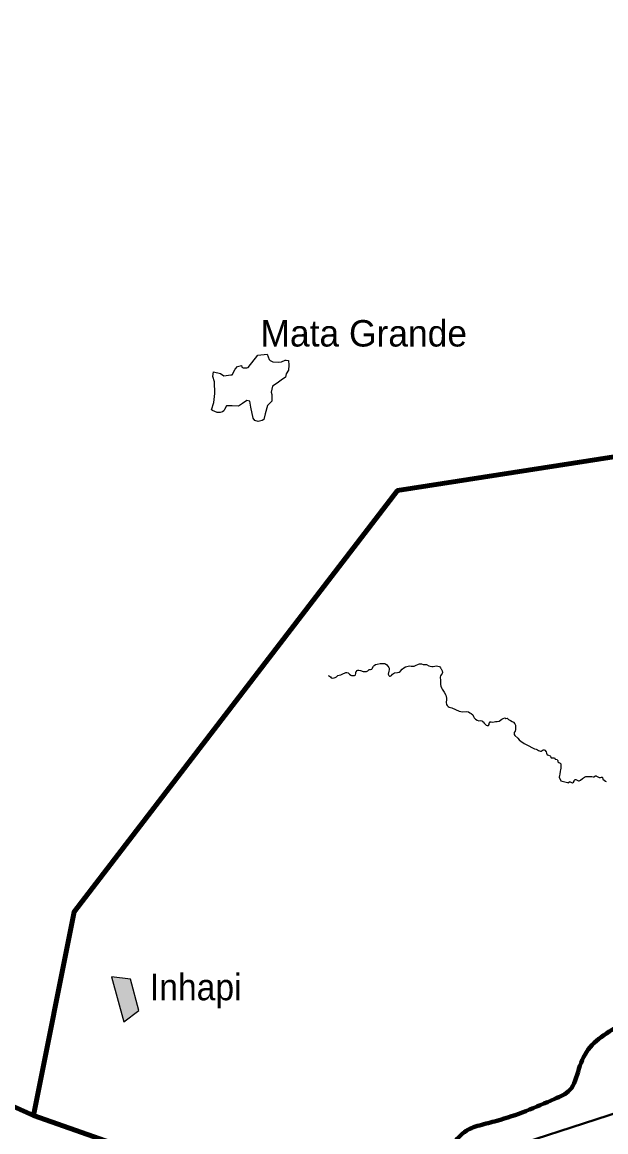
# Model space of a CAD drawing. Extents: x 553962 to 842807, y 8883888 to 9032388.
# Drawn here: x 635137 to 646160, y 8977616 to 8998597 of the extents above; entities that cross this region are included whole.
import ezdxf

# ---------------------------------------------------------------- set-up
doc = ezdxf.new("R2010")
doc.units = 0
doc.header["$LTSCALE"] = 200
for name, color, linetype, lineweight in [('12', 7, 'Continuous', 25), ('21', 7, 'Continuous', 25), ('24', 7, 'Continuous', 25), ('50', 7, 'Continuous', 80), ('9', 7, 'Continuous', 90)]:
    doc.layers.add(name, color=color, linetype=linetype, lineweight=lineweight)
doc.layers.add('41', color=7, linetype='Continuous')

msp = doc.modelspace()

# ---------------------------------------------------------------- hatches: boundary and pattern name
at = {"layer": '21'}
msp.add_hatch(color=256, dxfattribs=at).paths.add_polyline_path([(636825.6, 8980547.8), (637053.8, 8979697.3), (637340.6, 8979906.6), (637180.8, 8980499.4)])

# ---------------------------------------------------------------- linework, layer by layer
at = {"layer": '12', "lineweight": 40}
msp.add_line((636526.5, 8974783.6), (662912, 8983353), dxfattribs=at)
at = {"layer": '21'}
for points in [[(639985.7, 8992170.7), (640033.2, 8992177.5), (640101, 8992204.6), (640121.3, 8992204.6), (640168.8, 8992197.9), (640175.6, 8992109.7), (640168.8, 8992014.7), (640121.3, 8991946.8), (640107.8, 8991885.7), (640026.4, 8991831.5), (639951.8, 8991770.4), (639863.6, 8991716.1), (639836.5, 8991600.8), (639850, 8991560.1), (639850, 8991431.1), (639768.6, 8991349.7), (639727.9, 8991193.7), (639700.8, 8991085.1), (639666.9, 8991064.8), (639646.5, 8991058), (639592.3, 8991044.4), (639531.2, 8991064.8), (639497.3, 8991112.2), (639456.6, 8991315.8), (639436.3, 8991431.1), (639382, 8991444.7), (639300.6, 8991390.4), (639219.2, 8991336.2), (639103.9, 8991342.9), (638995.4, 8991342.9), (638954.7, 8991275.1), (638947.9, 8991248), (638920.8, 8991227.6), (638873.3, 8991214), (638819, 8991214), (638730.8, 8991254.7), (638710.5, 8991268.3), (638758, 8991404), (638778.3, 8991573.6), (638771.6, 8991797.5), (638737.6, 8991899.3), (638751.2, 8991987.5), (638880.1, 8991953.6), (638947.9, 8991912.9), (639076.8, 8991926.5), (639103.9, 8991926.5), (639158.2, 8992035), (639205.7, 8992089.3), (639280.3, 8992102.9), (639287, 8992075.7), (639307.4, 8992062.2), (639327.7, 8992062.2), (639348.1, 8992062.2), (639382, 8992062.2), (639402.3, 8992068.9), (639585.5, 8992299.6), (639761.8, 8992320), (639782.2, 8992272.5), (639802.5, 8992218.2), (639822.9, 8992197.9), (639870.4, 8992177.5)], [(636825.6, 8980547.8), (637053.8, 8979697.3), (637340.6, 8979906.6), (637180.8, 8980499.4)]]:
    msp.add_lwpolyline(points, close=True, dxfattribs=at)
at = {"layer": '24'}
for points in [[(640918.4, 8986246.1), (640939.3, 8986233.2), (640958.6, 8986220.4), (640974.7, 8986202.7), (641005.2, 8986193), (641027.8, 8986197.9), (641050.3, 8986207.5), (641076.6, 8986220.6), (641099, 8986243.2), (641125.1, 8986253.3), (641153.7, 8986258.2), (641180.7, 8986267.4), (641247.9, 8986299.8), (641252.4, 8986300.8), (641265.9, 8986300.5), (641292.7, 8986293.1), (641322, 8986270.3), (641342.1, 8986250.7), (641354.3, 8986244.5), (641374.6, 8986241.8), (641397.6, 8986241), (641413.7, 8986242.2), (641425.8, 8986248.1), (641430.8, 8986256.1), (641439.1, 8986285), (641439.6, 8986307.4), (641442.2, 8986313.7), (641465.6, 8986337.5), (641476.7, 8986343.9), (641494.1, 8986344.5), (641529.5, 8986336.6), (641579.3, 8986318.8), (641613.9, 8986317), (641641.7, 8986320.3), (641665.2, 8986332.1), (641689, 8986354.9), (641716.6, 8986356.6), (641739.9, 8986363.2), (641749.1, 8986376.7), (641769.3, 8986422.7), (641783.8, 8986436.1), (641809.2, 8986452.8), (641838.7, 8986459.2), (641897.4, 8986468), (641950.8, 8986470.9), (641977.8, 8986468.7), (642001.6, 8986462.8), (642022.7, 8986446.3), (642045.1, 8986422.7), (642062.2, 8986395.1), (642067.7, 8986379.8), (642067.4, 8986365.3), (642059.7, 8986311), (642053.8, 8986298.9), (642051, 8986272.1), (642060.4, 8986246.1), (642074.6, 8986231), (642083.8, 8986229.3), (642088.7, 8986230.9), (642112.8, 8986245.9), (642131.7, 8986271.2), (642167.5, 8986292.7), (642223.9, 8986298.8), (642254.2, 8986307.8), (642273.7, 8986320.8), (642314.6, 8986365.6), (642348.1, 8986390.6), (642375.5, 8986406.4), (642402.4, 8986416.7), (642429.4, 8986421.7), (642455.4, 8986424.7), (642486, 8986422.9), (642515, 8986422.7), (642542.8, 8986419), (642568.2, 8986430.8), (642620.2, 8986459.8), (642643.2, 8986464.7), (642676.8, 8986465.5), (642708.6, 8986455), (642772.3, 8986450.6), (642818.2, 8986429.7), (642843.8, 8986419.7), (642873.8, 8986412.4), (642902.4, 8986413.3), (642931.2, 8986419.8), (642961.1, 8986424.8), (642990.2, 8986421.6), (643016.2, 8986411.7), (643039.1, 8986389.9), (643046.4, 8986376.2), (643052.1, 8986372.3), (643069.2, 8986330.8), (643073.5, 8986303.9), (643070.2, 8986285), (643047.5, 8986257.6), (643036.1, 8986236.1), (643032.3, 8986209.7), (643037.2, 8986151.9), (643037.4, 8986120.1), (643040.2, 8986072.2), (643045.5, 8986041.5)], [(643045.5, 8986041.5), (643045.5, 8986041.5), (643056, 8986011.1), (643071.6, 8985984.1), (643109.4, 8985927.6), (643137, 8985874.4), (643147.9, 8985846.7), (643153.9, 8985815.2), (643153.8, 8985788.4), (643147.7, 8985733.6), (643151.8, 8985695.4), (643163.7, 8985678), (643182.5, 8985656.3), (643204.1, 8985642.6), (643255.2, 8985632.2), (643391.8, 8985570.3), (643419.6, 8985560.6), (643448.3, 8985559.2), (643535.1, 8985564.4), (643566.8, 8985554.4), (643593.8, 8985539.8), (643620, 8985522.8), (643645.8, 8985498.4), (643661.8, 8985469), (643671.2, 8985440.6), (643696.1, 8985416.2), (643730.8, 8985396.7), (643760.5, 8985389.3), (643787.3, 8985391.9), (643824.7, 8985383.8), (643827.6, 8985378.5), (643844.2, 8985367.4), (643865.5, 8985345.4), (643891.9, 8985312.7), (643902.2, 8985304.6), (643918.1, 8985298.3), (643931.2, 8985298.1), (643942, 8985300.2), (643956, 8985315.2), (643958.1, 8985343.4), (643962.6, 8985351.1), (643974.6, 8985365.4), (643986.6, 8985368.4), (643998.1, 8985366.4), (644024.1, 8985364.5), (644080, 8985371.7), (644110.9, 8985373), (644143.4, 8985382.5), (644168.5, 8985396.6), (644196.1, 8985417.2), (644224.2, 8985431.8), (644254, 8985444.8), (644273.9, 8985433.2), (644296.8, 8985435.6), (644322.2, 8985414.2), (644363.5, 8985395.3), (644391.1, 8985376.3), (644419.5, 8985362.5), (644442.3, 8985331.1), (644453.3, 8985302.5), (644457.5, 8985272.5), (644457.4, 8985247.7), (644454.2, 8985219.9), (644448.7, 8985192.2), (644431.3, 8985165), (644427.1, 8985155.8), (644427.3, 8985131.1), (644442.3, 8985109.9), (644498.8, 8985056.6), (644525.5, 8985029), (644563, 8984997.2), (644593.4, 8984976), (644619.6, 8984960.8), (644704.7, 8984916.9), (644762.1, 8984880.9), (644788.2, 8984867.8), (644814.3, 8984857.8), (644846.8, 8984850.4), (644871.5, 8984838.7), (644888.1, 8984823.5), (644924.3, 8984813.9), (644936.7, 8984813.3), (644980.1, 8984838.3), (644995.5, 8984839.8), (644999.2, 8984838.9), (645011.4, 8984829.6), (645036.6, 8984800.8), (645040, 8984774.7), (645055.3, 8984741.8), (645079.3, 8984738.2), (645111, 8984727.2), (645116.6, 8984716.9), (645122.7, 8984692.8), (645125.9, 8984690.1), (645134.7, 8984687.1), (645179, 8984687.9), (645191.9, 8984684.7), (645204.7, 8984665), (645215.6, 8984660.4), (645240.1, 8984653.1), (645246.2, 8984645.1)], [(645246.2, 8984645.1), (645252, 8984633.7), (645252, 8984633.7), (645252.8, 8984617.9), (645254.9, 8984614.1), (645273, 8984596.3), (645297.8, 8984587.5), (645307.1, 8984577.2), (645309.6, 8984572.6), (645313.5, 8984545.7), (645310.3, 8984489.1), (645306.1, 8984462.2), (645298.7, 8984433.5), (645293.2, 8984378.7), (645284.9, 8984350.8), (645279.8, 8984323.9), (645312.4, 8984251.8), (645435.1, 8984220.4), (645450.8, 8984217.4), (645454.7, 8984218.6), (645473, 8984232.8), (645474.4, 8984237.7), (645513, 8984217.7), (645534.3, 8984215.3), (645552.1, 8984228.2), (645561.4, 8984244.2), (645563.4, 8984257.6), (645571, 8984266.9), (645573.8, 8984274.1), (645582.1, 8984275.2), (645588.9, 8984280.3), (645595.8, 8984280.6), (645617.2, 8984264.5), (645643.7, 8984251.2), (645657.8, 8984251.3), (645685.7, 8984265.8), (645720.8, 8984294.7), (645739.3, 8984311.6), (645757.9, 8984321.9), (645781.4, 8984331.5), (645806.7, 8984335.8), (645852, 8984333.8), (645898.3, 8984333.7), (645921.8, 8984328.7), (645932, 8984328.5), (645966, 8984344.7), (645976.9, 8984346.4), (645987.8, 8984340.9), (646010.2, 8984326), (646036.9, 8984314.5), (646055.1, 8984312.7), (646060.6, 8984315.8), (646079.4, 8984322.4), (646090.5, 8984322.5), (646097, 8984312.2), (646105.3, 8984283.1), (646157.1, 8984243.2), (646170.2, 8984242.8)]]:
    msp.add_lwpolyline(points, dxfattribs=at)
at = {"layer": '50'}
msp.add_spline([(639219.5, 8972216.9), (639452.6, 8972345.4), (639566.1, 8972552.1), (639684.3, 8972733.3), (640073.1, 8972839), (640280.5, 8972922.2), (640428.6, 8973082.5), (640849.7, 8973711.5), (640889.8, 8974432.9), (640746.7, 8974633.5), (640599.2, 8974885), (640542.2, 8975124.8), (640537.6, 8975526.6), (640547.2, 8975862.1), (640623.3, 8976272.7), (640866.2, 8976375.7), (641194.3, 8976456.9), (641577.1, 8976496.6), (641925.3, 8976572.4), (642269.1, 8976704.3), (642501.4, 8976766.7), (642840, 8976878.3), (642993.1, 8977038.6), (643248.9, 8977349.8), (643488.9, 8977610.4), (643777.4, 8977738), (644100.5, 8977824.4), (644651.3, 8978008.9), (645197.8, 8978239.2), (645476.7, 8978402.6), (645653.3, 8978806.6), (645865.1, 8979215.1), (646221.3, 8979509.5), (646615.8, 8979665.9), (646766.4, 8979643.2), (647093, 8979617.7), (647304.4, 8979624.5), (647500.7, 8979631.6), (647581.3, 8979640.5), (647811.6, 8979776.6)], degree=3, dxfattribs=at)
at = {"layer": '9'}
for points in [[(635350.7, 8977923.9), (636116.8, 8981777.4), (642228, 8989744.8), (647160.3, 8990514), (649828, 8995545.6), (655722.5, 9001435.5), (661506.7, 9009120.3)], [(637260.6, 8972975.8), (637390.8, 8977204.2), (635350.7, 8977923.9), (623791.9, 8983133)]]:
    msp.add_lwpolyline(points, dxfattribs=at)

# ---------------------------------------------------------------- texts
at = {"layer": '41'}
msp.add_text('Mata Grande', height=500, dxfattribs=at).set_placement((639637.3, 8992464.7))
at = {"layer": '41', "width": 0.95}
msp.add_text('Inhapi', height=500, dxfattribs=at).set_placement((637549, 8980103.2))

doc.saveas('drawing.dxf')
